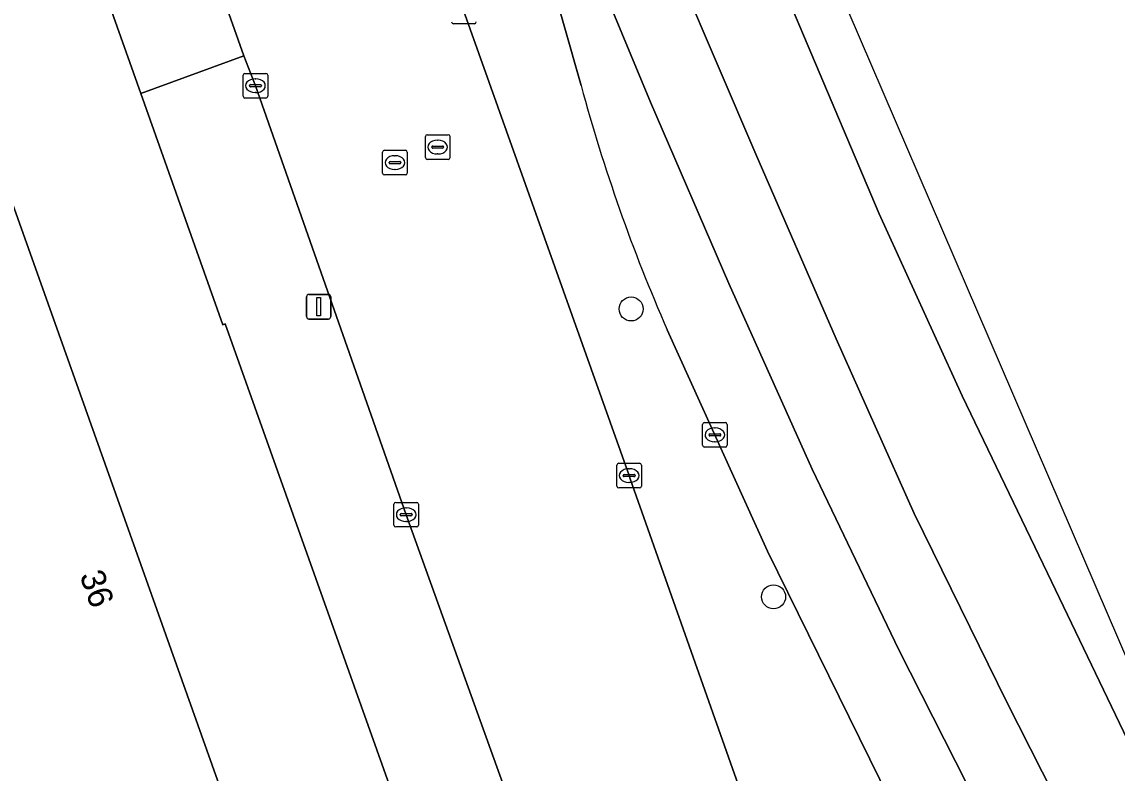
# Model space of a CAD drawing. Extents: x 157692 to 159674, y 381452 to 383291.
# Drawn here: x 159590.67 to 159635.2, y 382585.34 to 382615.89 of the extents above; entities that cross this region are included whole.
import ezdxf

# ---------------------------------------------------------------- set-up
doc = ezdxf.new("R2010")
doc.units = 0
for name, color, linetype in [('IMGEO_Berm_groen', 7, 'Continuous'), ('IMGEO_Boom', 7, 'Continuous'), ('IMGEO_Erf', 7, 'Continuous'), ('IMGEO_Kolk', 7, 'Continuous'), ('IMGEO_Lichtmast', 7, 'Continuous'), ('IMGEO_Pand', 7, 'Continuous'), ('IMGEO_Pand_nummerreeks', 7, 'Continuous'), ('IMGEO_Rijbaan_lokaal_open', 7, 'Continuous'), ('IMGEO_Rijbaan_regionaal_gesloten', 7, 'Continuous'), ('IMGEO_Rioolput', 7, 'Continuous'), ('IMGEO_Voetpad_open', 7, 'Continuous')]:
    doc.layers.add(name, color=color, linetype=linetype)

msp = doc.modelspace()

# ---------------------------------------------------------------- linework, layer by layer
at = {"layer": 'IMGEO_Berm_groen'}
for points in [[(159580.35, 382696.295), (159589.519, 382670.434), (159595.669, 382653.011), (159602.788, 382632.766), (159615.362, 382597.435), (159615.407, 382597.307), (159620.846, 382581.911), (159627.38, 382563.561), (159633.831, 382545.445), (159635.032, 382542.035)], [(159613.411, 382613.298), (159608.078, 382632.057), (159606.825, 382635.862), (159600.107, 382654.426)], [(159625.974, 382584.225), (159620.993, 382594.364), (159616.911, 382603.367)]]:
    msp.add_lwpolyline(points, dxfattribs=at)
msp.add_arc((159681.354, 382631.661), 70.381, 195.12404, 203.70412, dxfattribs=at)
at = {"layer": 'IMGEO_Boom'}
for centre in [(159615.444, 382604.212), (159621.235, 382592.506)]:
    msp.add_circle(centre, 0.489, dxfattribs=at)
at = {"layer": 'IMGEO_Erf'}
msp.add_lwpolyline([(159614.137, 382561.713), (159611.082, 382570.296), (159610.38, 382572.273), (159611.112, 382572.556), (159610.812, 382573.379), (159609.984, 382575.653), (159609.012, 382575.309), (159608.154, 382577.719), (159598.939, 382603.611), (159598.84, 382603.564), (159595.513, 382612.97), (159594.101, 382616.959), (159591.685, 382623.791), (159591.161, 382625.271), (159588.599, 382632.339), (159588.175, 382633.559), (159586.391, 382638.7), (159585.279, 382641.902), (159584.977, 382642.773), (159574.361, 382672.632), (159574.293, 382672.823), (159571.128, 382681.721)], dxfattribs=at)
msp.add_lwpolyline([(159549.898, 382557.162), (159544.027, 382573.676), (159543.376, 382573.445), (159542.428, 382576.16), (159543.078, 382576.39), (159543.07, 382576.412), (159537.221, 382592.894), (159589.26, 382611.364), (159601.96, 382575.672)], close=True, dxfattribs=at)
at = {"layer": 'IMGEO_Kolk'}
for p, q in [((159609.07, 382615.813), (159608.218, 382615.813)), ((159599.667, 382612.866), (159599.667, 382613.718)), ((159599.742, 382613.792), (159600.594, 382613.792)), ((159600.155, 382613.572), (159600.18, 382613.572)), ((159600.668, 382613.718), (159600.668, 382612.866)), ((159599.926, 382613.286), (159599.926, 382613.298)), ((159600.364, 382613.249), (159599.966, 382613.249)), ((159599.969, 382613.335), (159600.367, 382613.335)), ((159600.178, 382613.012), (159600.153, 382613.012)), ((159600.41, 382613.298), (159600.41, 382613.286)), ((159600.594, 382612.792), (159599.742, 382612.792)), ((159618.423, 382599.593), (159619.275, 382599.593)), ((159618.348, 382598.667), (159618.348, 382599.519)), ((159618.65, 382599.136), (159619.048, 382599.136)), ((159618.836, 382599.373), (159618.861, 382599.373)), ((159619.349, 382599.519), (159619.349, 382598.667)), ((159618.607, 382599.087), (159618.607, 382599.099)), ((159619.045, 382599.05), (159618.647, 382599.05)), ((159618.859, 382598.813), (159618.834, 382598.813)), ((159619.091, 382599.099), (159619.091, 382599.087)), ((159619.275, 382598.593), (159618.423, 382598.593)), ((159614.862, 382597.01), (159614.862, 382597.862)), ((159614.937, 382597.936), (159615.789, 382597.936)), ((159615.863, 382597.862), (159615.863, 382597.01)), ((159615.121, 382597.43), (159615.121, 382597.442)), ((159615.559, 382597.393), (159615.161, 382597.393)), ((159615.164, 382597.479), (159615.562, 382597.479)), ((159615.35, 382597.716), (159615.375, 382597.716)), ((159615.605, 382597.442), (159615.605, 382597.43)), ((159615.789, 382596.936), (159614.937, 382596.936)), ((159615.373, 382597.156), (159615.348, 382597.156)), ((159605.796, 382595.42), (159605.796, 382596.272)), ((159605.871, 382596.346), (159606.723, 382596.346)), ((159606.284, 382596.126), (159606.309, 382596.126)), ((159606.797, 382596.272), (159606.797, 382595.42)), ((159606.055, 382595.84), (159606.055, 382595.852)), ((159606.493, 382595.803), (159606.095, 382595.803)), ((159606.098, 382595.889), (159606.496, 382595.889)), ((159606.539, 382595.852), (159606.539, 382595.84)), ((159606.723, 382595.346), (159605.871, 382595.346)), ((159606.307, 382595.566), (159606.282, 382595.566))]:
    msp.add_line(p, q, dxfattribs=at)
for points in [[(159609.07, 382615.813), (159608.218, 382615.813)], [(159599.667, 382612.866), (159599.667, 382613.718)], [(159599.742, 382613.792), (159600.594, 382613.792)], [(159600.668, 382613.718), (159600.668, 382612.866)], [(159600.594, 382612.792), (159599.742, 382612.792)], [(159618.423, 382599.593), (159619.275, 382599.593)], [(159618.348, 382598.667), (159618.348, 382599.519)], [(159619.349, 382599.519), (159619.349, 382598.667)], [(159619.275, 382598.593), (159618.423, 382598.593)], [(159614.862, 382597.01), (159614.862, 382597.862)], [(159614.937, 382597.936), (159615.789, 382597.936)], [(159615.863, 382597.862), (159615.863, 382597.01)], [(159615.789, 382596.936), (159614.937, 382596.936)], [(159605.796, 382595.42), (159605.796, 382596.272)], [(159605.871, 382596.346), (159606.723, 382596.346)], [(159606.797, 382596.272), (159606.797, 382595.42)], [(159606.723, 382595.346), (159605.871, 382595.346)]]:
    msp.add_lwpolyline(points, dxfattribs=at)
for centre, radius, start, end in [((159608.22, 382615.889), 0.0765, 181.552, 268.448), ((159608.22, 382615.889), 0.0765, 181.552, 268.448), ((159609.068, 382615.889), 0.0765, 271.552, 358.448), ((159609.068, 382615.889), 0.0765, 271.552, 358.448), ((159599.744, 382613.716), 0.0765, 91.552, 178.448), ((159599.744, 382613.716), 0.0765, 91.552, 178.448), ((159600.592, 382613.716), 0.0765, 1.552, 88.448), ((159600.592, 382613.716), 0.0765, 1.552, 88.448), ((159599.966, 382613.295), 0.0403, 85.8775, 175.7526), ((159599.963, 382613.285), 0.0366, 178.938, 274.7102), ((159600.367, 382613.292), 0.043, 264.8664, 352.4533), ((159600.371, 382613.297), 0.0386, 1.7309, 96.639), ((159599.744, 382612.868), 0.0765, 181.552, 268.448), ((159599.744, 382612.868), 0.0765, 181.552, 268.448), ((159600.592, 382612.868), 0.0765, 271.552, 358.448), ((159600.592, 382612.868), 0.0765, 271.552, 358.448), ((159618.425, 382599.517), 0.0765, 91.552, 178.448), ((159618.425, 382599.517), 0.0765, 91.552, 178.448), ((159619.273, 382599.517), 0.0765, 1.552, 88.448), ((159619.273, 382599.517), 0.0765, 1.552, 88.448), ((159618.647, 382599.096), 0.0403, 85.8775, 175.7526), ((159619.052, 382599.098), 0.0386, 1.7309, 96.639), ((159618.644, 382599.086), 0.0366, 178.938, 274.7102), ((159619.048, 382599.093), 0.043, 264.8664, 352.4533), ((159618.425, 382598.669), 0.0765, 181.552, 268.448), ((159618.425, 382598.669), 0.0765, 181.552, 268.448), ((159619.273, 382598.669), 0.0765, 271.552, 358.448), ((159619.273, 382598.669), 0.0765, 271.552, 358.448), ((159614.939, 382597.86), 0.0765, 91.552, 178.448), ((159614.939, 382597.86), 0.0765, 91.552, 178.448), ((159615.787, 382597.86), 0.0765, 1.552, 88.448), ((159615.787, 382597.86), 0.0765, 1.552, 88.448), ((159615.161, 382597.439), 0.0403, 85.8775, 175.7526), ((159615.158, 382597.429), 0.0366, 178.938, 274.7102), ((159615.562, 382597.436), 0.043, 264.8664, 352.4533), ((159615.566, 382597.441), 0.0386, 1.7309, 96.639), ((159614.939, 382597.012), 0.0765, 181.552, 268.448), ((159614.939, 382597.012), 0.0765, 181.552, 268.448), ((159615.787, 382597.012), 0.0765, 271.552, 358.448), ((159615.787, 382597.012), 0.0765, 271.552, 358.448), ((159605.873, 382596.27), 0.0765, 91.552, 178.448), ((159605.873, 382596.27), 0.0765, 91.552, 178.448), ((159606.721, 382596.27), 0.0765, 1.552, 88.448), ((159606.721, 382596.27), 0.0765, 1.552, 88.448), ((159606.095, 382595.849), 0.0403, 85.8775, 175.7526), ((159606.092, 382595.839), 0.0366, 178.938, 274.7102), ((159606.496, 382595.846), 0.043, 264.8664, 352.4533), ((159606.5, 382595.851), 0.0386, 1.7309, 96.639), ((159605.873, 382595.422), 0.0765, 181.552, 268.448), ((159605.873, 382595.422), 0.0765, 181.552, 268.448), ((159606.721, 382595.422), 0.0765, 271.552, 358.448), ((159606.721, 382595.422), 0.0765, 271.552, 358.448)]:
    msp.add_arc(centre, radius, start, end, dxfattribs=at)
for centre, major_axis, ratio, start_param, end_param in [((159600.154, 382613.292), (-0.387, 0.002), 0.722429, 4.712389, 7.853982), ((159600.179, 382613.292), (-0.39, 0.002), 0.717154, 1.570796, 4.712389), ((159618.835, 382599.093), (-0.387, 0.002), 0.722429, 4.712389, 7.853982), ((159618.86, 382599.093), (-0.39, 0.002), 0.717154, 1.570796, 4.712389), ((159615.349, 382597.436), (-0.387, 0.002), 0.722429, 4.712389, 7.853982), ((159615.374, 382597.436), (-0.39, 0.002), 0.717154, 1.570796, 4.712389), ((159606.283, 382595.846), (-0.387, 0.002), 0.722429, 4.712389, 7.853982), ((159606.308, 382595.846), (-0.39, 0.002), 0.717154, 1.570796, 4.712389)]:
    msp.add_ellipse(centre, major_axis=major_axis, ratio=ratio, start_param=start_param, end_param=end_param, dxfattribs=at)
at = {"layer": 'IMGEO_Lichtmast'}
for p, q in [((159602.243, 382603.904), (159602.243, 382604.704)), ((159602.243, 382604.704), (159602.243, 382603.904)), ((159602.343, 382604.804), (159603.133, 382604.804)), ((159603.133, 382604.804), (159602.343, 382604.804)), ((159603.233, 382604.704), (159603.233, 382603.904)), ((159603.233, 382603.904), (159603.233, 382604.704)), ((159603.133, 382603.804), (159602.343, 382603.804)), ((159602.343, 382603.804), (159603.133, 382603.804))]:
    msp.add_line(p, q, dxfattribs=at)
msp.add_lwpolyline([(159602.663, 382604.679), (159602.813, 382604.679), (159602.813, 382603.929), (159602.663, 382603.929), (159602.663, 382604.679)], dxfattribs=at)
for centre, start, end in [((159602.343, 382604.704), 90, 180), ((159602.343, 382604.704), 90, 180), ((159603.133, 382604.704), 0, 90), ((159603.133, 382604.704), 360, 90), ((159602.343, 382603.904), 180, 270), ((159602.343, 382603.904), 180, 270), ((159603.133, 382603.904), 270, 0), ((159603.133, 382603.904), 270, 0)]:
    msp.add_arc(centre, 0.1, start, end, dxfattribs=at)
at = {"layer": 'IMGEO_Pand'}
msp.add_lwpolyline([(159589.26, 382611.364), (159537.221, 382592.894), (159543.07, 382576.412), (159543.078, 382576.39), (159542.428, 382576.16), (159543.376, 382573.445), (159544.027, 382573.676), (159549.898, 382557.162), (159601.96, 382575.672)], close=True, dxfattribs=at)
at = {"layer": 'IMGEO_Rijbaan_lokaal_open'}
for points in [[(159633.831, 382545.445), (159627.38, 382563.561), (159620.846, 382581.911), (159615.407, 382597.307), (159615.362, 382597.435), (159602.788, 382632.766), (159595.669, 382653.011), (159589.519, 382670.434), (159580.35, 382696.295)], [(159571.728, 382693.595), (159578.568, 382674.291), (159581.003, 382667.435), (159589.217, 382644.138), (159592.848, 382633.84), (159594.299, 382629.724), (159595.36, 382626.759), (159599.701, 382614.508), (159600.168, 382613.292), (159606.298, 382595.846), (159611.943, 382580.134), (159612.282, 382579.179), (159613.95, 382574.48), (159614.623, 382572.568), (159614.961, 382571.614), (159617.98, 382563.091), (159618.683, 382561.021), (159626.568, 382538.847)]]:
    msp.add_lwpolyline(points, dxfattribs=at)
at = {"layer": 'IMGEO_Rijbaan_regionaal_gesloten'}
for points in [[(159669.759, 382530.382), (159640.088, 382579.566), (159624.264, 382616.336), (159615.056, 382637.733), (159520.329, 382931.656)], [(159649.606, 382552.852), (159645.849, 382559.657), (159641.898, 382566.814), (159637.991, 382573.892), (159634.083, 382581.589), (159630.716, 382588.22), (159626.954, 382595.892), (159623.785, 382603.004), (159620.51, 382610.511), (159617.447, 382617.675), (159614.281, 382625.381), (159611.339, 382632.837), (159608.576, 382640.231), (159605.865, 382647.849), (159603.123, 382655.556), (159600.578, 382663.127), (159598.148, 382670.549), (159595.693, 382678.296), (159591.969, 382689.543)], [(159591.969, 382689.543), (159595.693, 382678.296), (159598.148, 382670.549), (159600.578, 382663.127), (159603.123, 382655.556), (159605.865, 382647.849), (159608.576, 382640.231), (159611.339, 382632.837), (159614.281, 382625.381), (159617.447, 382617.675), (159620.51, 382610.511), (159623.785, 382603.004), (159626.954, 382595.892), (159630.716, 382588.22), (159634.083, 382581.589), (159637.991, 382573.892), (159641.898, 382566.814), (159645.849, 382559.657), (159649.606, 382552.852)], [(159654.825, 382551.315), (159650.802, 382558.327), (159646.972, 382565.293), (159643.143, 382572.258), (159639.468, 382579.307), (159635.792, 382586.355), (159632.369, 382593.466), (159628.898, 382600.676), (159625.525, 382608.084), (159622.455, 382615.349), (159619.323, 382622.758), (159616.322, 382630.221), (159613.424, 382637.724), (159612.083, 382641.419), (159609.329, 382649.007), (159606.716, 382656.538), (159602.921, 382667.945), (159597.869, 382683.125)], [(159597.869, 382683.125), (159602.921, 382667.945), (159606.716, 382656.538), (159609.329, 382649.007), (159612.083, 382641.419), (159613.424, 382637.724), (159616.322, 382630.221), (159619.323, 382622.758), (159622.455, 382615.349), (159625.525, 382608.084), (159628.898, 382600.676), (159632.369, 382593.466), (159635.792, 382586.355), (159639.468, 382579.307), (159643.143, 382572.258), (159646.972, 382565.293), (159650.802, 382558.327), (159654.825, 382551.315), (159658.807, 382544.374), (159662.901, 382537.5), (159667.912, 382529.278), (159669.759, 382530.382)], [(159600.107, 382654.426), (159606.825, 382635.862), (159608.078, 382632.057), (159611.542, 382624.054), (159613.098, 382620.178), (159616.228, 382612.617), (159619.415, 382605.254), (159622.809, 382597.7), (159626.331, 382590.351), (159630.014, 382583.081), (159633.697, 382575.811), (159637.395, 382568.85), (159641.363, 382561.486), (159645.079, 382554.692)], [(159608.078, 382632.057), (159613.411, 382613.298)], [(159645.769, 382547.209), (159649.911, 382540.061), (159659.458, 382524.223), (159662.032, 382525.762), (159657.276, 382533.744), (159652.995, 382540.928), (159649.051, 382547.721), (159645.079, 382554.692), (159641.363, 382561.486), (159637.395, 382568.85), (159633.697, 382575.811), (159630.014, 382583.081), (159626.331, 382590.351), (159622.809, 382597.7), (159619.415, 382605.254), (159616.228, 382612.617), (159613.098, 382620.178), (159611.542, 382624.054), (159608.078, 382632.057)], [(159616.911, 382603.367), (159620.993, 382594.364), (159625.974, 382584.225)]]:
    msp.add_lwpolyline(points, dxfattribs=at)
msp.add_arc((159681.354, 382631.661), 70.381, 195.12404, 203.70412, dxfattribs=at)
at = {"layer": 'IMGEO_Rioolput'}
for p, q in [((159607.077, 382610.37), (159607.077, 382611.222)), ((159607.152, 382611.296), (159608.004, 382611.296)), ((159608.078, 382611.222), (159608.078, 382610.37)), ((159607.336, 382610.79), (159607.336, 382610.802)), ((159607.774, 382610.753), (159607.376, 382610.753)), ((159607.379, 382610.839), (159607.777, 382610.839)), ((159607.565, 382611.076), (159607.59, 382611.076)), ((159607.82, 382610.802), (159607.82, 382610.79)), ((159605.339, 382609.738), (159605.339, 382610.59)), ((159605.414, 382610.664), (159606.266, 382610.664)), ((159605.827, 382610.444), (159605.852, 382610.444)), ((159606.34, 382610.59), (159606.34, 382609.738)), ((159608.004, 382610.296), (159607.152, 382610.296)), ((159607.588, 382610.516), (159607.563, 382610.516)), ((159605.598, 382610.158), (159605.598, 382610.17)), ((159606.036, 382610.121), (159605.638, 382610.121)), ((159605.641, 382610.207), (159606.039, 382610.207)), ((159605.85, 382609.884), (159605.825, 382609.884)), ((159606.082, 382610.17), (159606.082, 382610.158)), ((159606.266, 382609.664), (159605.414, 382609.664))]:
    msp.add_line(p, q, dxfattribs=at)
for points in [[(159607.077, 382610.37), (159607.077, 382611.222)], [(159607.152, 382611.296), (159608.004, 382611.296)], [(159608.078, 382611.222), (159608.078, 382610.37)], [(159605.339, 382609.738), (159605.339, 382610.59)], [(159605.414, 382610.664), (159606.266, 382610.664)], [(159606.34, 382610.59), (159606.34, 382609.738)], [(159608.004, 382610.296), (159607.152, 382610.296)], [(159606.266, 382609.664), (159605.414, 382609.664)]]:
    msp.add_lwpolyline(points, dxfattribs=at)
for centre, radius, start, end in [((159607.154, 382611.22), 0.0765, 91.552, 178.448), ((159607.154, 382611.22), 0.0765, 91.552, 178.448), ((159608.002, 382611.22), 0.0765, 1.552, 88.448), ((159608.002, 382611.22), 0.0765, 1.552, 88.448), ((159607.376, 382610.799), 0.0403, 85.8775, 175.7526), ((159607.373, 382610.789), 0.0366, 178.938, 274.7102), ((159607.777, 382610.796), 0.043, 264.8664, 352.4533), ((159607.781, 382610.801), 0.0386, 1.7309, 96.639), ((159605.416, 382610.588), 0.0765, 91.552, 178.448), ((159605.416, 382610.588), 0.0765, 91.552, 178.448), ((159606.264, 382610.588), 0.0765, 1.552, 88.448), ((159606.264, 382610.588), 0.0765, 1.552, 88.448), ((159607.154, 382610.372), 0.0765, 181.552, 268.448), ((159607.154, 382610.372), 0.0765, 181.552, 268.448), ((159608.002, 382610.372), 0.0765, 271.552, 358.448), ((159608.002, 382610.372), 0.0765, 271.552, 358.448), ((159605.638, 382610.167), 0.0403, 85.8775, 175.7526), ((159605.635, 382610.157), 0.0366, 178.938, 274.7102), ((159606.039, 382610.164), 0.043, 264.8664, 352.4533), ((159606.043, 382610.169), 0.0386, 1.7309, 96.639), ((159605.416, 382609.74), 0.0765, 181.552, 268.448), ((159605.416, 382609.74), 0.0765, 181.552, 268.448), ((159606.264, 382609.74), 0.0765, 271.552, 358.448), ((159606.264, 382609.74), 0.0765, 271.552, 358.448)]:
    msp.add_arc(centre, radius, start, end, dxfattribs=at)
for centre, major_axis, ratio, start_param, end_param in [((159607.564, 382610.796), (-0.387, 0.002), 0.722429, 4.712389, 7.853982), ((159607.589, 382610.796), (-0.39, 0.002), 0.717154, 1.570796, 4.712389), ((159605.826, 382610.164), (-0.387, 0.002), 0.722429, 4.712389, 7.853982), ((159605.851, 382610.164), (-0.39, 0.002), 0.717154, 1.570796, 4.712389)]:
    msp.add_ellipse(centre, major_axis=major_axis, ratio=ratio, start_param=start_param, end_param=end_param, dxfattribs=at)
at = {"layer": 'IMGEO_Voetpad_open'}
for points in [[(159599.701, 382614.508), (159595.36, 382626.759), (159591.161, 382625.271), (159591.685, 382623.791), (159594.101, 382616.959), (159595.513, 382612.97)], [(159606.298, 382595.846), (159600.168, 382613.292), (159599.701, 382614.508), (159595.513, 382612.97), (159598.84, 382603.564), (159598.939, 382603.611), (159608.154, 382577.719), (159612.282, 382579.179), (159611.943, 382580.134)]]:
    msp.add_lwpolyline(points, close=True, dxfattribs=at)

# ---------------------------------------------------------------- texts
at = {"layer": 'IMGEO_Pand_nummerreeks'}
msp.add_text('36', height=1, rotation=289.5892, dxfattribs=at).set_placement((159593.006, 382593.38))

doc.saveas('drawing.dxf')
